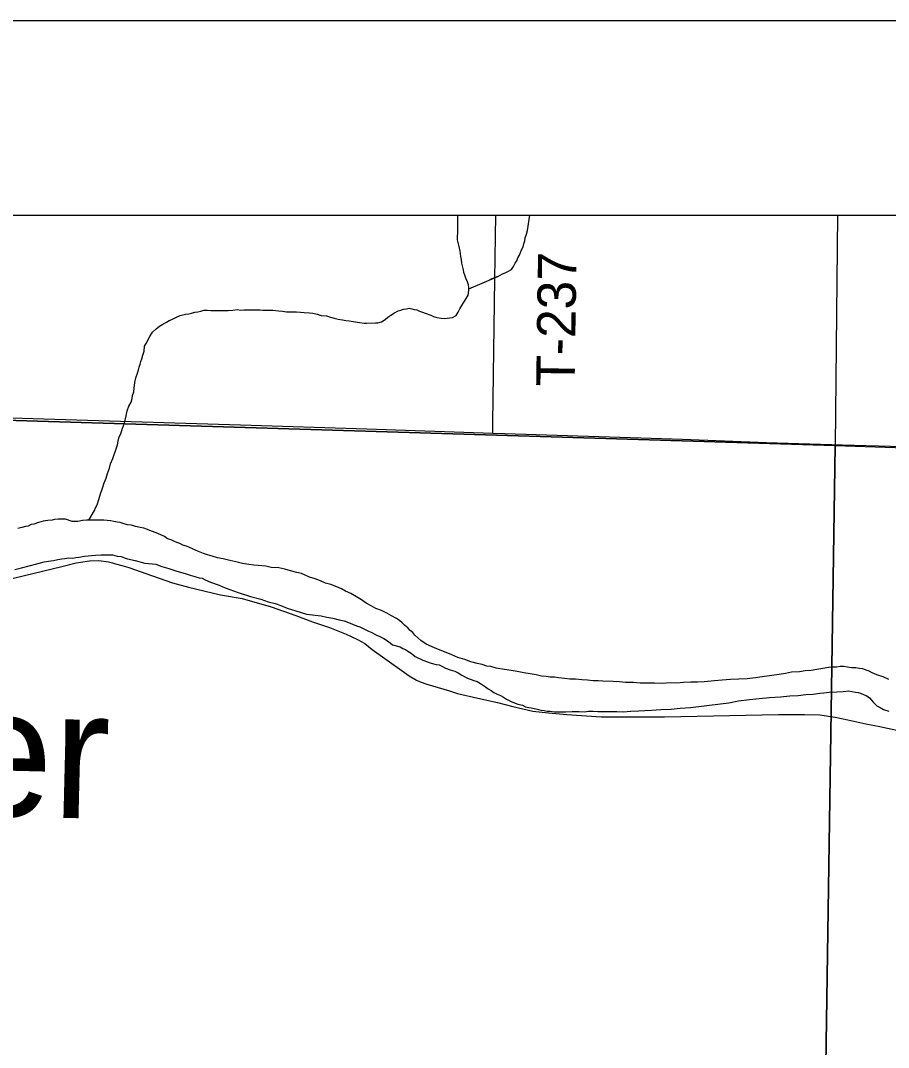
# Model space of a CAD drawing. Extents: x 0 to 68, y 0 to 52.9.
# Drawn here: x 29.444 to 30.062, y 20.269 to 21 of the extents above; entities that cross this region are included whole.
import ezdxf

# ---------------------------------------------------------------- set-up
doc = ezdxf.new("R2010")
doc.units = 0
for name, color, linetype in [('Default', 7, 'Continuous'), ('GM_X_Minor_River', 7, 'Continuous'), ('GM_X_State_Route', 7, 'Continuous'), ('GM_X_Township_Road', 7, 'Continuous'), ('GM_X_Township_Road_Text', 7, 'Continuous'), ('SH_Data', 7, 'Continuous')]:
    doc.layers.add(name, color=color, linetype=linetype)

msp = doc.modelspace()

# ---------------------------------------------------------------- linework, layer by layer
at = {"layer": 'Default'}
msp.add_line((24.62058, 20.86142), (31.37351, 20.86142), dxfattribs=at)
for points in [[(30.02561, 20.86142), (30.02406, 20.6975), (29.05106, 20.72719), (29.05294, 20.86142)], [(29.7788, 20.53997), (29.77586, 20.54038), (29.77256, 20.54152), (29.76889, 20.5423), (29.76449, 20.54346), (29.7601, 20.54499), (29.75533, 20.54652), (29.75094, 20.54841), (29.73849, 20.55335), (29.73263, 20.55599), (29.72898, 20.55861), (29.7268, 20.56047), (29.72461, 20.56234), (29.72317, 20.56419), (29.72134, 20.56568), (29.71953, 20.56754), (29.71734, 20.56941), (29.71553, 20.57127), (29.71371, 20.57276), (29.71152, 20.57426), (29.70786, 20.57614), (29.70457, 20.57802), (29.70091, 20.5799), (29.69689, 20.58142), (29.6936, 20.5833), (29.68994, 20.58519), (29.68666, 20.58743), (29.683, 20.58968), (29.67899, 20.59194), (29.67533, 20.59382), (29.6724, 20.59533), (29.66911, 20.59684), (29.66471, 20.59836), (29.66105, 20.59951), (29.65739, 20.60103), (29.65373, 20.60254), (29.64969, 20.6037), (29.6464, 20.60521), (29.64384, 20.60634), (29.64053, 20.60712), (29.63613, 20.60828), (29.6321, 20.60944), (29.62769, 20.61023), (29.62218, 20.61067), (29.61851, 20.61145), (29.61557, 20.61186), (29.61299, 20.61189), (29.61005, 20.6123), (29.60638, 20.61271), (29.60197, 20.6135), (29.5972, 20.61467), (29.59279, 20.61546), (29.58803, 20.61662), (29.58399, 20.61741), (29.58032, 20.61856), (29.57702, 20.6197), (29.57409, 20.62048), (29.57043, 20.62199), (29.56201, 20.62577), (29.55945, 20.62654), (29.55725, 20.62767), (29.55505, 20.62844), (29.55285, 20.6292), (29.55103, 20.63032), (29.54846, 20.63109), (29.54627, 20.63259), (29.54371, 20.63372), (29.54042, 20.63523), (29.53712, 20.63638), (29.53419, 20.63752), (29.53163, 20.63865), (29.52906, 20.63905), (29.52575, 20.63983), (29.52282, 20.6406), (29.51988, 20.64101), (29.51768, 20.64177), (29.51475, 20.64255), (29.51254, 20.64294), (29.51034, 20.64334), (29.50814, 20.64373), (29.50557, 20.64413), (29.50299, 20.64417), (29.50042, 20.6442), (29.49858, 20.64423), (29.49674, 20.64425), (29.49416, 20.64428), (29.49085, 20.64433), (29.4879, 20.644), (29.48458, 20.64331), (29.48053, 20.64336), (29.47577, 20.64489), (29.47319, 20.64493), (29.47061, 20.64496), (29.46803, 20.64463), (29.46619, 20.64429), (29.46324, 20.64396), (29.45993, 20.64363), (29.4566, 20.64258), (29.45328, 20.64152), (29.45143, 20.64117), (29.44921, 20.6401)], [(29.44921, 20.6401), (29.44736, 20.63976), (29.44478, 20.63906), (29.44183, 20.63837)], [(29.43961, 20.60903), (29.44442, 20.61043), (29.44995, 20.61183), (29.45549, 20.61323), (29.46066, 20.61462), (29.46546, 20.6153), (29.4673, 20.61564), (29.47025, 20.61634), (29.4732, 20.61666), (29.47541, 20.617), (29.47763, 20.61734), (29.48094, 20.6173), (29.48315, 20.61763), (29.48536, 20.61797), (29.48942, 20.61865), (29.49716, 20.61929), (29.50121, 20.6196), (29.50342, 20.61957), (29.50673, 20.61953), (29.5093, 20.61949), (29.51261, 20.61871), (29.51555, 20.61831), (29.51774, 20.61754), (29.51994, 20.61678), (29.52545, 20.61561), (29.53242, 20.61368), (29.54014, 20.61285), (29.54453, 20.61132), (29.5493, 20.60979), (29.55516, 20.60788), (29.56103, 20.60633), (29.5647, 20.60518), (29.56799, 20.60404), (29.57093, 20.60327), (29.57313, 20.60287), (29.57533, 20.60174), (29.57899, 20.60022), (29.58521, 20.59794), (29.58961, 20.59605), (29.5929, 20.5949), (29.59803, 20.593), (29.60756, 20.58994), (29.6149, 20.58801), (29.62003, 20.5861), (29.62516, 20.58493), (29.62919, 20.58341), (29.63359, 20.58152), (29.63982, 20.5796), (29.64752, 20.5773), (29.65781, 20.57606), (29.66185, 20.57528), (29.66625, 20.57448), (29.67065, 20.57332), (29.67432, 20.57254), (29.67725, 20.5714), (29.68018, 20.57026), (29.68311, 20.56912), (29.68531, 20.56836), (29.6897, 20.5661), (29.69153, 20.56534), (29.69409, 20.56421), (29.69738, 20.56233), (29.69921, 20.56157), (29.70251, 20.56006), (29.70579, 20.55781), (29.7087, 20.55557), (29.71421, 20.55403), (29.71603, 20.55291), (29.71786, 20.55215), (29.71969, 20.55102), (29.72188, 20.54953), (29.72479, 20.54729), (29.73028, 20.54464), (29.73614, 20.54237), (29.73981, 20.54158), (29.74201, 20.54119), (29.74421, 20.54006), (29.7464, 20.53893), (29.7497, 20.53778), (29.753, 20.53664), (29.75556, 20.5355), (29.75811, 20.534)], [(30.06207, 20.53074), (30.05805, 20.53262), (30.05365, 20.53415), (30.05036, 20.53566), (30.04816, 20.53679), (30.04596, 20.53755), (30.04376, 20.53832), (30.04119, 20.53872), (30.03862, 20.53912), (30.03568, 20.53916), (30.03274, 20.53956), (30.03017, 20.53996), (30.02759, 20.54), (30.02501, 20.53967), (30.02207, 20.53971), (30.01912, 20.53938), (30.01506, 20.53869), (30.01101, 20.53802), (30.00695, 20.53733), (30.00253, 20.53702), (29.99847, 20.53635), (29.99295, 20.53605), (29.98852, 20.53501), (29.98409, 20.53433), (29.97193, 20.53266), (29.96713, 20.53199), (29.96124, 20.53133), (29.95534, 20.53104), (29.94945, 20.53075), (29.94356, 20.53046), (29.93803, 20.5298), (29.93066, 20.52916), (29.92587, 20.52886), (29.92109, 20.52892), (29.91593, 20.52862), (29.91114, 20.52832), (29.90636, 20.52838), (29.90084, 20.52808), (29.89532, 20.52816), (29.89017, 20.52823), (29.88502, 20.52829), (29.88024, 20.52872), (29.87472, 20.5288), (29.87031, 20.52922), (29.86589, 20.52928), (29.85853, 20.52974), (29.85522, 20.52979), (29.85154, 20.52984), (29.8475, 20.53026), (29.84346, 20.53068), (29.83905, 20.5311), (29.835, 20.53115), (29.83132, 20.53157), (29.82691, 20.53199), (29.82397, 20.5324), (29.82103, 20.53244), (29.81809, 20.53284), (29.81478, 20.53326), (29.81111, 20.53404), (29.80671, 20.53483), (29.8023, 20.53562), (29.79752, 20.53642), (29.79312, 20.53721), (29.78834, 20.53801), (29.78247, 20.53882), (29.7788, 20.53997)], [(29.75811, 20.534), (29.76213, 20.53174), (29.76653, 20.53022), (29.7691, 20.52945), (29.77129, 20.52796), (29.77494, 20.5257), (29.77676, 20.52421), (29.77896, 20.52308), (29.78078, 20.52159), (29.78334, 20.52045), (29.78553, 20.51933), (29.78773, 20.51819), (29.78992, 20.5167), (29.79357, 20.51481), (29.79797, 20.51329), (29.80127, 20.51251), (29.80346, 20.51138), (29.80567, 20.51098), (29.8075, 20.51059), (29.81081, 20.50982), (29.81447, 20.50903), (29.81668, 20.50864), (29.81888, 20.50824), (29.82109, 20.50821), (29.82403, 20.50781), (29.82808, 20.50775), (29.83212, 20.5077), (29.83655, 20.50801), (29.8417, 20.50794), (29.84538, 20.50789), (29.84833, 20.50822), (29.85127, 20.50818), (29.85495, 20.50813), (29.859, 20.50808), (29.86341, 20.50802), (29.86856, 20.50796), (29.87298, 20.5079), (29.8785, 20.50819), (29.88403, 20.50849), (29.88845, 20.50879), (29.89324, 20.5091), (29.89986, 20.50938), (29.90723, 20.50965), (29.91349, 20.5103), (29.92086, 20.51094), (29.94224, 20.51359), (29.94814, 20.51425), (29.95515, 20.51562), (29.96289, 20.51662), (29.96989, 20.51727), (29.97726, 20.5179), (29.985, 20.51854), (29.99163, 20.51918), (29.99752, 20.51947), (30.00305, 20.52013), (30.00821, 20.52043), (30.013, 20.52111), (30.01595, 20.52143), (30.01963, 20.52175), (30.02516, 20.52205), (30.02958, 20.52236), (30.03363, 20.52267), (30.03583, 20.52227), (30.0384, 20.52187), (30.04024, 20.52148), (30.04208, 20.52109), (30.04464, 20.51995), (30.04647, 20.5192), (30.04829, 20.5177), (30.05119, 20.51436), (30.05374, 20.51213), (30.05593, 20.511), (30.05849, 20.50949), (30.06216, 20.50834)]]:
    msp.add_lwpolyline(points, dxfattribs=at)
for points in [[(29.05106, 20.72719), (30.02406, 20.6975), (30.00948, 19.73638), (29.04157, 19.76236)], [(30.02406, 20.6975), (30.98351, 20.6654), (30.96017, 19.70511), (30.00948, 19.73638)]]:
    msp.add_lwpolyline(points, close=True, dxfattribs=at)
at = {"layer": 'GM_X_Minor_River'}
for points in [[(29.67556, 20.78652), (29.67776, 20.78612), (29.6807, 20.78572), (29.68547, 20.78492), (29.68841, 20.78452), (29.69026, 20.78449), (29.69652, 20.78478), (29.69835, 20.78475), (29.70094, 20.78545), (29.70354, 20.78725), (29.7054, 20.7887), (29.70762, 20.79014), (29.71022, 20.79194), (29.71282, 20.79337), (29.71466, 20.79371), (29.71651, 20.79442), (29.71872, 20.79476), (29.72057, 20.7951), (29.7224, 20.79471), (29.72424, 20.79432), (29.72607, 20.79393), (29.72791, 20.79317), (29.7301, 20.79241), (29.73193, 20.79165), (29.73596, 20.79013), (29.73779, 20.78937), (29.74036, 20.7886), (29.7433, 20.7882), (29.7455, 20.7878), (29.74771, 20.78814), (29.7514, 20.78846), (29.75399, 20.78989), (29.7555, 20.79244), (29.75663, 20.79463), (29.75813, 20.79718), (29.76039, 20.80082), (29.76264, 20.80446), (29.76306, 20.80813), (29.76308, 20.80996), (29.76274, 20.8118), (29.76203, 20.81401), (29.76096, 20.8166), (29.76025, 20.81881), (29.75954, 20.82065), (29.75919, 20.82249), (29.75885, 20.82433), (29.75815, 20.82728), (29.75781, 20.82985), (29.75747, 20.83206), (29.75678, 20.83574), (29.75609, 20.83905), (29.75539, 20.842), (29.75505, 20.84384), (29.75507, 20.84604), (29.75511, 20.84897), (29.75513, 20.85081), (29.75527, 20.86142)], [(29.76307, 20.80908), (29.78379, 20.81776), (29.77824, 20.81564), (29.78379, 20.81776), (29.78713, 20.81956), (29.78897, 20.82027), (29.79083, 20.82134), (29.79342, 20.82278), (29.79492, 20.82496), (29.79605, 20.82715), (29.79718, 20.82897), (29.79795, 20.83116), (29.79907, 20.83298), (29.79983, 20.8348), (29.80059, 20.83663), (29.80172, 20.83882), (29.80212, 20.84101), (29.80288, 20.84321), (29.80328, 20.8454), (29.80405, 20.84796), (29.80481, 20.85052), (29.80652, 20.86142)], [(29.49239, 20.64431), (29.49646, 20.65123), (29.49722, 20.65305), (29.49835, 20.65524), (29.4995, 20.6589), (29.50065, 20.66292), (29.50218, 20.66694), (29.50333, 20.67096), (29.50484, 20.67424), (29.50562, 20.67754), (29.50714, 20.68119), (29.50792, 20.68448), (29.50944, 20.68813), (29.51211, 20.6958), (29.51287, 20.698), (29.51327, 20.70056), (29.51405, 20.70349), (29.51518, 20.70567), (29.51633, 20.7097), (29.51709, 20.71152), (29.51785, 20.71335), (29.51825, 20.71554), (29.51902, 20.71847), (29.5198, 20.72213), (29.52095, 20.72542), (29.52246, 20.72834), (29.52323, 20.7309), (29.52362, 20.73309), (29.52439, 20.73565), (29.52479, 20.73822), (29.52521, 20.74225), (29.52599, 20.74554), (29.52713, 20.74883), (29.5279, 20.75139), (29.52829, 20.75322), (29.52906, 20.75541), (29.52945, 20.75724), (29.53021, 20.75907), (29.53098, 20.76163), (29.53175, 20.76455), (29.53216, 20.76822), (29.53404, 20.77113), (29.5348, 20.77332), (29.53593, 20.77514), (29.53781, 20.77805), (29.54042, 20.78059), (29.54265, 20.78239), (29.54524, 20.78383), (29.54784, 20.78526), (29.54969, 20.78634), (29.55154, 20.78705), (29.55487, 20.78884), (29.55747, 20.78991), (29.56116, 20.79096), (29.56374, 20.79129), (29.56558, 20.79164), (29.5678, 20.79234), (29.57001, 20.79268), (29.57222, 20.79302), (29.57444, 20.79372), (29.57665, 20.79369), (29.57923, 20.79366), (29.58143, 20.79363), (29.58364, 20.7936), (29.58548, 20.79358), (29.58879, 20.79354), (29.59174, 20.7935), (29.59505, 20.79382), (29.598, 20.79415), (29.60057, 20.79375), (29.60315, 20.79408), (29.6061, 20.79404), (29.60831, 20.79401), (29.61051, 20.79398), (29.61272, 20.79395), (29.61456, 20.79393), (29.6164, 20.7939), (29.61897, 20.79387), (29.62118, 20.79384), (29.62339, 20.79381), (29.62744, 20.79339), (29.63037, 20.79299), (29.63331, 20.79258), (29.63699, 20.79253), (29.6403, 20.79249), (29.64325, 20.79245), (29.64582, 20.79205), (29.6495, 20.792), (29.65207, 20.7916), (29.655, 20.79083), (29.65794, 20.79006), (29.66161, 20.78964), (29.66455, 20.78887), (29.66711, 20.7881), (29.67005, 20.78733), (29.67299, 20.78692), (29.67556, 20.78652)]]:
    msp.add_lwpolyline(points, dxfattribs=at)
at = {"layer": 'GM_X_State_Route'}
for points in [[(28.86067, 20.73526), (28.89779, 20.73363), (28.96396, 20.73111), (28.99668, 20.72997), (29.01751, 20.72925), (29.0355, 20.72852), (29.05313, 20.72825), (29.12703, 20.72576), (29.18096, 20.72404), (29.25587, 20.72192), (29.29634, 20.72098), (29.31582, 20.72053), (29.40572, 20.71796), (29.60051, 20.71206), (29.6904, 20.7092), (29.7801, 20.70627), (29.78877, 20.70599)], [(29.78877, 20.70599), (29.91513, 20.70185), (29.97504, 20.69951), (30.02896, 20.69781), (30.0979, 20.69591), (30.26443, 20.69128), (30.29869, 20.69033), (30.3676, 20.68842), (30.42455, 20.68662), (30.50156, 20.68411)]]:
    msp.add_lwpolyline(points, dxfattribs=at)
at = {"layer": 'GM_X_Township_Road'}
for points in [[(29.7801, 20.70627), (29.7802, 20.71385), (29.7815, 20.81574), (29.7824, 20.86142)], [(29.43184, 20.60142), (29.47314, 20.61132), (29.48337, 20.6138), (29.49293, 20.61526), (29.49961, 20.61557), (29.50654, 20.61456), (29.50925, 20.61391), (29.51152, 20.61317), (29.51592, 20.61199), (29.52085, 20.6105), (29.53767, 20.60454), (29.55194, 20.59966), (29.56338, 20.59645), (29.58614, 20.59109), (29.60165, 20.58843), (29.62222, 20.58245), (29.63978, 20.57645), (29.65179, 20.57186), (29.66382, 20.56779), (29.67564, 20.56309), (29.68378, 20.55927), (29.68901, 20.55636), (29.69416, 20.55211), (29.7156, 20.53691), (29.72065, 20.53339), (29.72582, 20.53042), (29.72847, 20.52917), (29.73311, 20.52752), (29.74919, 20.52267), (29.75488, 20.52094), (29.76955, 20.51744), (29.78349, 20.51437), (29.79443, 20.51155), (29.80856, 20.50838), (29.81985, 20.50697), (29.83291, 20.50592), (29.85727, 20.50417), (29.88057, 20.50418), (29.90246, 20.50418), (29.98366, 20.50598), (30.00201, 20.50599), (30.01296, 20.50564), (30.02406, 20.50406), (30.03308, 20.50212), (30.04579, 20.4993), (30.0558, 20.49728), (30.07011, 20.49426)]]:
    msp.add_lwpolyline(points, dxfattribs=at)
at = {"layer": 'SH_Data'}
msp.add_line((24.50146, 21), (31.50146, 21), dxfattribs=at)

# ---------------------------------------------------------------- texts
at = {"layer": 'Default'}
msp.add_text('River', height=0.091392, rotation=358.59636, dxfattribs=at).set_placement((29.22144, 20.43851))
at = {"layer": 'GM_X_Township_Road_Text'}
msp.add_text('T-237', height=0.027406, rotation=89.16959, dxfattribs=at).set_placement((29.83839, 20.7392))

doc.saveas('drawing.dxf')
